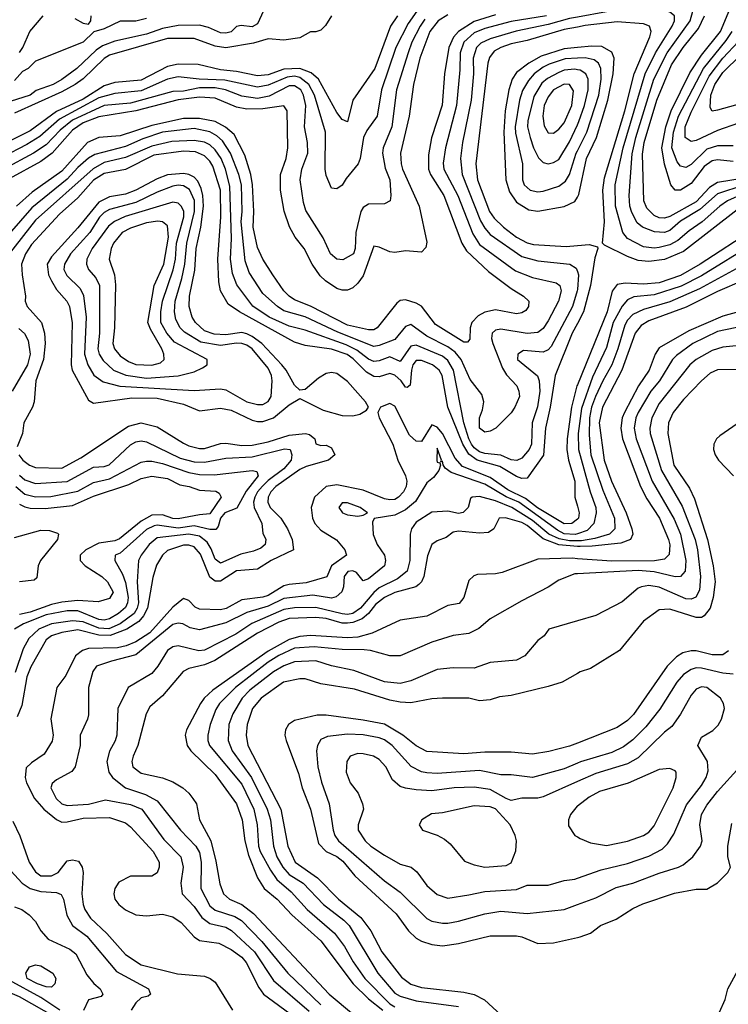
# Model space of a CAD drawing. Header units: inches. Extents: x 1793402 to 1900366, y 320852 to 470679.
# Tile 412 of 604: x 1837890 to 1840571, y 452152 to 455875. Entities that reach past the tile are written whole.
import ezdxf

# ---------------------------------------------------------------- set-up
doc = ezdxf.new("R2010")
doc.units = ezdxf.units.IN
doc.header["$MEASUREMENT"] = 0
doc.layers.add('B8435', color=7, linetype='Continuous')
doc.layers.add('B8445', color=7, linetype='Continuous')

msp = doc.modelspace()

# ---------------------------------------------------------------- linework, layer by layer
at = {"layer": 'B8435', "color": 4}
for points, elevation in [([(1839393.2, 455906.8), (1839359.5, 455860.5), (1839312.9, 455770), (1839258.7, 455610), (1839243, 455510), (1839203.9, 455456.1), (1839190.5, 455430), (1839178, 455350), (1839170.7, 455330), (1839125.5, 455274.5), (1839110, 455248.7), (1839090, 455235.3), (1839070, 455238), (1839050, 455286), (1839046, 455310), (1839047.6, 455450), (1839005.6, 455590), (1838984.2, 455630), (1838950, 455656.8), (1838930, 455661), (1838902, 455658), (1838830, 455626.8), (1838790, 455619.3), (1838666.3, 455646.3), (1838569.8, 455649.8), (1838490, 455658.5), (1838450, 455649.7), (1838350, 455605.3), (1838250, 455596.1), (1838190, 455579), (1838041, 455499), (1837966.9, 455433.1), (1837917.4, 455402.6), (1837824.8, 455355.2)], 348), ([(1838812.1, 455907.9), (1838790, 455859.3), (1838770, 455847.6), (1838727.5, 455852.5), (1838710.7, 455849.3), (1838690.4, 455829.6), (1838670, 455824.5), (1838650, 455825.6), (1838604.9, 455844.9), (1838570, 455853.6), (1838490, 455853.5), (1838430, 455841.4), (1838370, 455819.8), (1838250, 455794.2), (1838203.4, 455776.6), (1838179.8, 455760.2), (1838106.4, 455690), (1838050, 455648.4), (1838016.3, 455630), (1837952.7, 455607.3), (1837930, 455589.8), (1837854.1, 455565.9)], 332), ([(1839319.5, 455890), (1839293.1, 455850), (1839233.4, 455690), (1839150.6, 455570), (1839130, 455489), (1839110, 455497.2), (1839090, 455523.7), (1839020.5, 455650), (1838993.5, 455673.5), (1838950, 455689.8), (1838890, 455688.2), (1838830, 455666.6), (1838790, 455662), (1838710, 455678.7), (1838650, 455684.8), (1838565.2, 455705.2), (1838490, 455706.2), (1838450, 455698.3), (1838350, 455646.4), (1838250, 455637.6), (1838210, 455625), (1838130, 455574.8), (1838030, 455527.2), (1837930, 455454.5), (1837810, 455395.3)], 344), ([(1839423.5, 455876.5), (1839405.2, 455850), (1839374.3, 455790), (1839359.6, 455750), (1839316, 455610), (1839298.3, 455470), (1839264.9, 455390), (1839263.1, 455370), (1839273.4, 455313.4), (1839290.5, 455269.5), (1839294.8, 455210), (1839291.3, 455190), (1839270, 455179), (1839210, 455178), (1839190, 455165.2), (1839180.5, 455150), (1839161.7, 455070), (1839159.3, 455010), (1839153.4, 454990), (1839113.2, 454966.8), (1839090, 454969.3), (1839066.6, 454990), (1839038, 455050), (1838973.3, 455153.3), (1838963.3, 455183.3), (1838951.8, 455270), (1838957.6, 455310), (1838979.7, 455370), (1838978.7, 455410), (1838968, 455470), (1838973.1, 455550), (1838963.9, 455590), (1838953.3, 455610), (1838930, 455624.7), (1838910, 455624.2), (1838834, 455586), (1838790, 455577.2), (1838730, 455585.1), (1838669.3, 455610), (1838630, 455617.7), (1838570, 455616.8), (1838510, 455604.2), (1838470, 455603.1), (1838310, 455559.8), (1838210, 455550.8), (1838090, 455494.8), (1838042.8, 455457.2), (1837990, 455401.7), (1837942.4, 455370), (1837830.2, 455309.8)], 352), ([(1839510, 455893.8), (1839473.4, 455870), (1839442, 455830), (1839404.4, 455730), (1839380.3, 455630), (1839364.2, 455510), (1839330.3, 455370), (1839332.9, 455330), (1839339, 455310), (1839401.1, 455170), (1839430, 455034), (1839426.4, 455013.6), (1839410, 454995.3), (1839350, 455000.9), (1839310, 454995.1), (1839290, 454997), (1839250, 455015.1), (1839230, 455019), (1839190, 454906.6), (1839170, 454878.4), (1839150, 454860.9), (1839130, 454852), (1839110, 454852), (1839090, 454858.4), (1839047.2, 454887.2), (1839026.9, 454906.9), (1838996.2, 454950), (1838967, 455010), (1838932.7, 455052.7), (1838911.3, 455091.3), (1838891.3, 455151.3), (1838876.9, 455230), (1838876.9, 455290), (1838898.4, 455350), (1838904.5, 455390), (1838902.7, 455530), (1838889.3, 455549.3), (1838810, 455538.2), (1838750, 455536.4), (1838710, 455544.2), (1838630, 455578.2), (1838570, 455582.4), (1838490, 455572.1), (1838330, 455529.8), (1838190, 455507.1), (1838130, 455484.6), (1838090, 455457.4), (1838012.9, 455370), (1837970, 455339.2), (1837850, 455273.3)], 356), ([(1839882.8, 455890), (1839750, 455867.8), (1839650, 455842), (1839610, 455824.7), (1839570.3, 455790), (1839556.5, 455750), (1839554.9, 455685.1), (1839542.3, 455550), (1839501.1, 455390), (1839492.1, 455332.1), (1839495.3, 455310), (1839547.6, 455210), (1839604.6, 455064.6), (1839630, 455024.4), (1839765.9, 454925.9), (1839830, 454899.5), (1839919.9, 454879.9), (1839933.4, 454870), (1839939.3, 454850), (1839928.5, 454810), (1839890, 454736), (1839870, 454707), (1839850, 454691.8), (1839810, 454688.3), (1839710, 454705.1), (1839690, 454700.9), (1839677.3, 454690), (1839675.5, 454670), (1839680.4, 454650), (1839716.9, 454556.9), (1839731.6, 454531.6), (1839770.7, 454490), (1839778.8, 454470), (1839780.7, 454450), (1839764, 454410), (1839750, 454389), (1839691.3, 454330), (1839670, 454319), (1839650, 454315.3), (1839629.6, 454330), (1839629.6, 454370), (1839640.7, 454399.3), (1839645.6, 454430), (1839638, 454458), (1839594.6, 454514.6), (1839559.8, 454590), (1839537.6, 454617.6), (1839510, 454638), (1839430, 454677.7), (1839370, 454722), (1839350, 454714.5), (1839310, 454665.1), (1839250, 454642.6), (1839230, 454639.7), (1839093.5, 454693.5), (1838970, 454750.9), (1838890, 454774), (1838865.1, 454790), (1838810, 454839.5), (1838758.8, 454918.8), (1838743.1, 454963.1), (1838727.8, 455110), (1838732, 455150), (1838729.8, 455250), (1838719.8, 455290), (1838687.3, 455370), (1838656.9, 455416.9), (1838636, 455436), (1838610, 455450.9), (1838550, 455463.1), (1838431, 455449), (1838356.2, 455423.8), (1838290, 455395.3), (1838174.3, 455365.7), (1838150, 455351.3), (1838110, 455316.4), (1838070, 455272.1), (1837936.7, 455163.3), (1837850, 455065.1)], 368), ([(1839070, 455889), (1839047.3, 455852.7), (1839030, 455835.3), (1839010, 455828.7), (1838990, 455828.7), (1838950, 455806), (1838890, 455796.9), (1838830, 455802.4), (1838774.3, 455785.7), (1838670, 455768.9), (1838630, 455775.3), (1838550, 455803.5), (1838450, 455804.2), (1838230, 455741.1), (1838210, 455728.2), (1838130, 455651), (1838100.3, 455630), (1838050, 455602.2), (1837870, 455521)], 336), ([(1838370, 455879.3), (1838329.5, 455869.5), (1838270, 455869.2), (1838210, 455840.9), (1838170.5, 455829.5), (1838130, 455789.6), (1837950, 455718), (1837922, 455690), (1837900.5, 455679.5), (1837870, 455645.2)], 328), ([(1839690, 455893.8), (1839610, 455867.7), (1839550.1, 455829.9), (1839531, 455809), (1839513.8, 455770), (1839497.4, 455670), (1839488.9, 455551.1), (1839448.6, 455428.6), (1839436.7, 455363.3), (1839436.5, 455310), (1839444, 455290), (1839494.3, 455210), (1839563.1, 455030), (1839580.4, 455000.4), (1839663.4, 454923.4), (1839750, 454858), (1839796, 454830), (1839816, 454810), (1839814.8, 454790), (1839804.5, 454775.5), (1839790, 454766.6), (1839770, 454762.9), (1839690, 454778.4), (1839650, 454769.6), (1839624.6, 454755.4), (1839600.5, 454730), (1839594.4, 454710), (1839592.7, 454667.3), (1839584.7, 454655.3), (1839570, 454656), (1839462.9, 454722.9), (1839410, 454791.6), (1839390, 454803.6), (1839350, 454816), (1839330, 454813.2), (1839317.5, 454802.5), (1839242, 454710), (1839230, 454702.4), (1839210, 454702), (1839130, 454719.8), (1838990, 454791.1), (1838930, 454815.8), (1838909.8, 454829.8), (1838889.6, 454850), (1838847.3, 454910), (1838809.7, 454969.7), (1838790, 455014), (1838773.7, 455090), (1838776.4, 455150), (1838770.8, 455250), (1838764.2, 455290), (1838742.4, 455362.4), (1838701.4, 455441.4), (1838669, 455469), (1838630, 455489.7), (1838570, 455501.8), (1838510, 455501.2), (1838390, 455475.3), (1838270, 455435.6), (1838190, 455429.7), (1838146.7, 455410), (1838050, 455302.7), (1837937.5, 455222.5), (1837878.4, 455170)], 364), ([(1837889.1, 455750.9), (1837902, 455770), (1837928, 455830), (1837979, 455890)], 328), ([(1838099, 455879), (1838130, 455862), (1838150, 455858), (1838159, 455870), (1838160.9, 455890)], 328), ([(1840000, 455885), (1839970, 455879.8), (1839890, 455856.2), (1839768.5, 455831.5), (1839670, 455802.7), (1839634.2, 455785.8), (1839618.7, 455770), (1839606, 455730), (1839607.6, 455670), (1839597.7, 455570), (1839565.7, 455410), (1839558, 455350), (1839564.6, 455290), (1839633.9, 455113.9), (1839650, 455086), (1839670, 455063.1), (1839790, 454978.9), (1839850, 454963.7), (1839971.3, 454950), (1839996, 454936), (1840000, 454922.4)], 372), ([(1840000, 455847), (1839950, 455837.4), (1839810, 455796.4), (1839750, 455783.9), (1839710.6, 455770), (1839684.7, 455755.3), (1839667.9, 455732.1), (1839661.7, 455710), (1839616.5, 455330), (1839622.7, 455270), (1839667.7, 455150), (1839685, 455125), (1839720.4, 455090), (1839770, 455053.1), (1839810, 455031.7), (1839834.5, 455025.5), (1839957.3, 455017.3), (1840000, 455020.8)], 376), ([(1840000, 455769.6), (1839950, 455765), (1839863.6, 455736.4), (1839815.8, 455710), (1839770, 455675.1), (1839753.1, 455650), (1839740.8, 455610), (1839726.7, 455530), (1839722.4, 455450), (1839728.9, 455270), (1839743.7, 455223.7), (1839770, 455184.4), (1839815.8, 455155.8), (1839850, 455150.4), (1839950, 455168.4), (1839990, 455188), (1840000, 455204.2)], 384), ([(1840000, 455729.1), (1839953.7, 455726.3), (1839893.7, 455706.3), (1839870, 455695.1), (1839837, 455670), (1839814.6, 455645.4), (1839792.3, 455607.7), (1839781.5, 455570), (1839764.9, 455470), (1839766.4, 455446.4), (1839792, 455330), (1839793, 455270), (1839799.1, 455250), (1839821, 455230), (1839850, 455223.8), (1839870, 455226.4), (1839930, 455245.5), (1839955.1, 455264.9), (1839970.8, 455289.2), (1839995.3, 455370), (1840000, 455379.3)], 388), ([(1840000, 455685.9), (1839990, 455688.3), (1839950, 455683.9), (1839930, 455675.6), (1839887.1, 455652.9), (1839865.6, 455634.4), (1839835.6, 455584.4), (1839812, 455492), (1839811.7, 455470), (1839820.9, 455430), (1839833.7, 455390), (1839852.9, 455352.9), (1839870, 455335.5), (1839890, 455330.4), (1839910, 455334.4), (1839930, 455346), (1839970, 455413), (1840000, 455477.2)], 392), ([(1840000, 454855.2), (1839999.6, 454850), (1839981.7, 454790), (1839900.5, 454639.5), (1839890, 454627), (1839870, 454618.4), (1839795.9, 454624.1), (1839774.8, 454610), (1839774, 454590), (1839848.7, 454528.7), (1839855.3, 454510), (1839858.3, 454470), (1839849, 454411), (1839828.7, 454350), (1839826.4, 454270), (1839817.1, 454250), (1839790, 454217), (1839771.6, 454208.4), (1839750, 454211.3), (1839710, 454228.5), (1839650, 454234.5), (1839630, 454240.9), (1839610, 454255.8), (1839599.8, 454270), (1839589, 454290), (1839570.8, 454350), (1839530.9, 454550), (1839510, 454586), (1839490, 454603.1), (1839390, 454644), (1839370, 454640.5), (1839330, 454582), (1839290, 454600.5), (1839250, 454585.1), (1839230, 454582.6), (1839210, 454591.1), (1839165.2, 454625.2), (1839125.6, 454645.6), (1838970, 454700.4), (1838910, 454716), (1838834.5, 454750), (1838771.8, 454791.8), (1838712.2, 454872.2), (1838695.8, 454915.8), (1838687.3, 454970), (1838691.9, 455048.1), (1838685.3, 455245.3), (1838668.6, 455310), (1838651.9, 455350), (1838630, 455383), (1838610, 455401.7), (1838590, 455412), (1838550, 455418.7), (1838465.7, 455414.3), (1838390, 455396.5), (1838290, 455353.8), (1838210, 455334.6), (1838168.8, 455311.2), (1837950, 455116.3), (1837850.4, 454990)], 372), ([(1840000, 454725.8), (1839980.9, 454690), (1839916.1, 454530), (1839897.6, 454410), (1839879.6, 454330), (1839872.2, 454227.8), (1839810, 454142), (1839790, 454140.5), (1839770, 454147.2), (1839706.1, 454186.1), (1839620.5, 454210), (1839590, 454231.9), (1839566.5, 454270), (1839509.8, 454410), (1839488.2, 454530), (1839476.9, 454550), (1839452, 454570), (1839410, 454585.7), (1839390, 454586.3), (1839377.7, 454570), (1839372.3, 454550), (1839367.5, 454492.5), (1839355.9, 454484.1), (1839350, 454485.1), (1839333.3, 454510), (1839310, 454531.1), (1839290, 454536.9), (1839250, 454524.7), (1839230, 454526), (1839202.3, 454542.3), (1839152.2, 454592.2), (1839128.6, 454608.6), (1839070, 454628.7), (1838970, 454643.1), (1838930, 454655.4), (1838722, 454770), (1838679.1, 454799.1), (1838650, 454849.2), (1838643.9, 454883.9), (1838639.8, 454970), (1838650.7, 455130), (1838649.8, 455230), (1838621, 455321), (1838610, 455339.7), (1838590, 455359.7), (1838555, 455375), (1838510, 455377.8), (1838397.1, 455362.9), (1838290, 455308.4), (1838210, 455293.3), (1838170, 455268.7), (1838110, 455201.7), (1838040.3, 455139.7), (1837935.4, 455024.6), (1837912.4, 454990), (1837897.6, 454950), (1837899.1, 454910), (1837912.4, 454830), (1837910.5, 454810), (1837918, 454790), (1837972.2, 454730), (1837984.2, 454690), (1837986.3, 454650), (1837980.2, 454590), (1837951.8, 454510), (1837945.5, 454430), (1837939.3, 454410), (1837906, 454350), (1837900.5, 454310), (1837880.5, 454259.5)], 376), ([(1837887.3, 454707.3), (1837908.8, 454688.8), (1837922, 454662), (1837930.3, 454610), (1837920.3, 454570), (1837861.6, 454470)], 372), ([(1840000, 454493.7), (1839998.5, 454490), (1839977.2, 454410), (1839961.8, 454290), (1839960.7, 454250), (1839966.7, 454210), (1839990.3, 454130), (1839990.4, 454070), (1840000, 454036.1)], 384), ([(1840000, 453986.8), (1839978.8, 453970), (1839950, 453968.6), (1839848.6, 454028.6), (1839804.2, 454064.2), (1839737.1, 454097.1), (1839670, 454144.2), (1839565, 454185), (1839537.5, 454217.5), (1839490, 454309.7), (1839470, 454334), (1839450, 454342.9), (1839410, 454280.5), (1839390, 454281.1), (1839364.5, 454304.5), (1839310, 454413.3), (1839290, 454423.6), (1839254.8, 454410), (1839244.7, 454390), (1839250.6, 454370), (1839302.4, 454270), (1839320.7, 454210), (1839350.4, 454150.4), (1839354.9, 454130), (1839352.4, 454110), (1839342.4, 454090), (1839323, 454070), (1839310, 454061.3), (1839290, 454058.9), (1839270, 454063.1), (1839190, 454096.4), (1839090, 454116.4), (1839050, 454109.6), (1839005.5, 454070), (1838992.4, 454030), (1838997.6, 453990), (1839006.4, 453970), (1839030, 453944.9), (1839088.8, 453908.8), (1839120.7, 453870), (1839126.8, 453850), (1839070.4, 453810), (1839052.3, 453767.7), (1838974.4, 453745.6), (1838910, 453739.7), (1838890, 453733.7), (1838830, 453698.2), (1838810, 453690.8), (1838730, 453681.7), (1838671.8, 453648.2), (1838650, 453643.5), (1838570, 453646), (1838554.2, 453654.1), (1838530, 453679.3), (1838510, 453686), (1838470, 453654), (1838382.8, 453557.2), (1838330, 453523.1), (1838293, 453507), (1838260.3, 453499.7), (1838150, 453497.2), (1838127.7, 453490), (1838101.3, 453470), (1838064.4, 453395.6), (1838030.4, 453349.6), (1838008.6, 453231.4), (1838017, 453170), (1838013.1, 453146.9), (1837982.5, 453097.5), (1837934.4, 453065.6), (1837914.2, 453045.8), (1837910.4, 453010), (1837915.8, 452990), (1837946.4, 452930), (1837981.6, 452890), (1838030, 452850.4), (1838050, 452841.3), (1838070, 452841.7), (1838130, 452856.1), (1838230, 452858.4), (1838290, 452838), (1838310, 452823), (1838395.5, 452730), (1838417.3, 452690), (1838417.3, 452670), (1838410.4, 452649.6), (1838390, 452636), (1838310, 452636.3), (1838265.9, 452614.1), (1838250.4, 452590), (1838247, 452570), (1838250.4, 452550), (1838265.5, 452530), (1838290, 452508.7), (1838330, 452490.4), (1838370, 452486.7), (1838430, 452493), (1838470, 452483), (1838501.4, 452461.4), (1838550, 452407.3), (1838570, 452393), (1838643.4, 452383.4), (1838690, 452358.7), (1838730.2, 452330.2), (1838746.7, 452310), (1838795.2, 452215.3), (1838813, 452190), (1839030.5, 452030)], 384), ([(1837887, 454230), (1837901.6, 454210), (1837927.3, 454190), (1837950, 454182), (1838050, 454179.5), (1838121.3, 454218.7), (1838302.4, 454337.6), (1838350, 454350.3), (1838410, 454335.8), (1838510, 454273.4), (1838530, 454263.7), (1838570, 454254), (1838590, 454253.7), (1838650, 454272), (1838670, 454273.7), (1838730, 454265.3), (1838770, 454266), (1838830, 454278.8), (1838910, 454303.6), (1838972, 454310), (1838986.2, 454306.2), (1839006.8, 454290), (1839011.1, 454271.1), (1839030, 454264.7), (1839050, 454266), (1839070, 454256), (1839082.8, 454230), (1839058.8, 454210), (1838974, 454186), (1838950, 454174.3), (1838859.5, 454110), (1838840.3, 454090), (1838830.3, 454070), (1838828.9, 454050), (1838837.6, 454030), (1838877.6, 453990), (1838903.1, 453950), (1838921.1, 453910), (1838926, 453870), (1838842, 453830), (1838790, 453797), (1838710, 453791.1), (1838650, 453751.5), (1838630, 453751.6), (1838610, 453767), (1838574.6, 453854.6), (1838550, 453881.3), (1838530, 453888), (1838510, 453888.2), (1838450, 453867.6), (1838430.2, 453849.8), (1838408, 453812), (1838393.7, 453766.3), (1838373.2, 453650), (1838358.7, 453621.3), (1838340.6, 453599.4), (1838295.3, 453570), (1838233, 453547), (1838190, 453547.7), (1838110, 453568.1), (1838050, 453557.8), (1838010, 453545.1), (1837990.2, 453529.8), (1837932.1, 453427.9), (1837917.7, 453390), (1837898.8, 453281.2), (1837880.5, 453239.5)], 376), ([(1837890, 454153.1), (1837910, 454135.6), (1837950, 454121.7), (1838070, 454129.2), (1838170, 454182.6), (1838210, 454185.7), (1838228.5, 454191.5), (1838310, 454268), (1838330, 454278.4), (1838350, 454282.4), (1838370, 454279.3), (1838497.6, 454217.6), (1838550, 454203.2), (1838590, 454202), (1838670, 454216.9), (1838770, 454222.4), (1838891.8, 454251.8), (1838913, 454250), (1838920.3, 454230), (1838917.4, 454210), (1838890, 454176.9), (1838830, 454132), (1838809, 454111), (1838790.2, 454090), (1838779.6, 454070), (1838775.2, 454050), (1838776.9, 454030), (1838806, 453970), (1838810, 453934), (1838821, 453910), (1838818.8, 453890), (1838802.8, 453877.2), (1838775.1, 453864.9), (1838726.5, 453853.5), (1838650, 453820.5), (1838630, 453835.1), (1838614.5, 453874.5), (1838599.1, 453899.1), (1838570, 453922.4), (1838530, 453929.8), (1838410, 453915.8), (1838380.4, 453890), (1838349.2, 453850.8), (1838340.3, 453830), (1838334.6, 453750), (1838339.2, 453670), (1838335, 453650), (1838323.6, 453630), (1838270, 453590.8), (1838228, 453572), (1838190, 453573.6), (1838130, 453598.2), (1838090, 453602.5), (1838010, 453590.8), (1837962.4, 453570), (1837924.5, 453535.5), (1837903.4, 453496.6), (1837873.1, 453406.9)], 372), ([(1840000, 453931.5), (1839991.3, 453928.7), (1839950, 453931.4), (1839924.8, 453944.8), (1839778.3, 454050), (1839730.9, 454070.9), (1839650, 454118.7), (1839522.5, 454162.5), (1839499.3, 454179.3), (1839491.7, 454191.7), (1839490, 454206), (1839482, 454202), (1839486, 454210), (1839470, 454255.3), (1839468.4, 454208.4), (1839470, 454202), (1839479.6, 454199.6), (1839482, 454190), (1839476, 454170), (1839455.8, 454144.2), (1839430, 454123.7), (1839387.1, 454052.9), (1839350, 454021.3), (1839310, 454001.3), (1839231.1, 453988.9), (1839224.7, 453975.3), (1839227.9, 453927.9), (1839242.8, 453890), (1839270.5, 453850.5), (1839274, 453830), (1839270.3, 453809.7), (1839210, 453760.7), (1839190, 453753.2), (1839164.2, 453784.2), (1839150, 453790.9), (1839131.9, 453788.1), (1839118.3, 453770), (1839115.8, 453730), (1839108.9, 453711.1), (1839087.4, 453692.6), (1839070, 453688.2), (1838998.8, 453698.8), (1838890, 453686.6), (1838830, 453657.8), (1838750, 453634), (1838670, 453594.3), (1838570, 453567.3), (1838534.9, 453574.9), (1838508, 453590), (1838490, 453593.3), (1838470, 453588), (1838330, 453473.3), (1838238, 453450), (1838181, 453430), (1838167.3, 453410), (1838150.6, 453350), (1838150, 453246), (1838146.8, 453230), (1838118.8, 453170), (1838119.1, 453130), (1838100.7, 453050), (1838087.9, 453032.1), (1838030, 453001.2), (1838013.7, 452986.3), (1838008.2, 452970), (1838028, 452930), (1838050, 452910.5), (1838070, 452903.7), (1838150, 452908.9), (1838215.3, 452924.7), (1838310, 452907.4), (1838352.7, 452890), (1838435.6, 452775.6), (1838500.4, 452710), (1838508.5, 452670), (1838499.5, 452610), (1838504.9, 452570), (1838550, 452521.6), (1838579.9, 452479.9), (1838610, 452458), (1838670, 452444.2), (1838691, 452431), (1838778, 452350), (1838850, 452242.4), (1838985.7, 452125.7)], 388), ([(1837876, 454110), (1837910, 454080.3), (1837950, 454070.2), (1838007.6, 454072.4), (1838110, 454092.8), (1838170, 454124.9), (1838230, 454138.5), (1838350, 454202), (1838370, 454205.7), (1838390, 454205.7), (1838430, 454196.5), (1838530, 454162.4), (1838570, 454154.7), (1838626.1, 454153.9), (1838770.3, 454170.3), (1838787.1, 454167.1), (1838792.4, 454150), (1838747.5, 454092.5), (1838711.8, 454028.2), (1838666, 454010), (1838650.3, 453990), (1838641.1, 453958.9), (1838632.3, 453947.7), (1838610, 453946.9), (1838550, 453961), (1838490, 453952.8), (1838410, 453963.8), (1838398.9, 453961.1), (1838370, 453947.2), (1838270, 453858), (1838251.3, 453850), (1838250.7, 453830), (1838278.6, 453778.6), (1838290, 453747.3), (1838300.2, 453690), (1838298.5, 453670), (1838290, 453652), (1838263.8, 453630), (1838230, 453609.8), (1838210, 453604.5), (1838190, 453607), (1838110, 453639.8), (1838070, 453639.8), (1837990, 453624.4), (1837904, 453590), (1837870.4, 453570)], 368), ([(1837890, 454043.6), (1837910, 454032.4), (1837930, 454027.9), (1837986.1, 454026.1), (1838090, 454038), (1838170, 454072.8), (1838302.7, 454117.3), (1838350, 454140.3), (1838390, 454148.9), (1838450, 454140.3), (1838495.8, 454115.8), (1838532, 454110), (1838570, 454096.3), (1838632.1, 454092.1), (1838644.9, 454084.9), (1838653, 454070), (1838610, 454006), (1838570, 454003), (1838490, 453987.7), (1838470, 453988.7), (1838430, 454002.6), (1838390, 454000.9), (1838350, 453979.2), (1838267.4, 453912.6), (1838250, 453905), (1838190, 453896.2), (1838140.3, 453870), (1838118.7, 453850), (1838118.4, 453830), (1838138.4, 453810), (1838200.7, 453770), (1838222, 453750), (1838244, 453710), (1838230, 453686.6), (1838186.8, 453673.2), (1838110, 453678.8), (1838050, 453672.5), (1838010, 453664.2), (1837930, 453634.6), (1837890, 453625.5)], 364), ([(1840000, 453904.8), (1839970, 453904.9), (1839931.4, 453911.4), (1839892.6, 453930), (1839830, 453981.8), (1839751.5, 454030), (1839690, 454055.8), (1839630, 454071.5), (1839602, 454070), (1839595.3, 454064.7), (1839586.8, 454030), (1839567.9, 454012.1), (1839550, 454007.6), (1839510, 454017), (1839450, 454012.3), (1839390, 453974.5), (1839373, 453950), (1839367.7, 453930), (1839365.7, 453830), (1839356.4, 453790), (1839318.9, 453761.1), (1839250, 453727.1), (1839230, 453709.7), (1839179.5, 453650), (1839150.4, 453630), (1839130, 453625.8), (1839110, 453627.8), (1839010, 453652.9), (1838930, 453650.8), (1838890, 453644.8), (1838768.6, 453591.4), (1838708.2, 453551.8), (1838590, 453491.3), (1838568.3, 453488.3), (1838490, 453507), (1838470, 453503.7), (1838450, 453489.2), (1838413.4, 453430), (1838390, 453402.7), (1838301, 453350), (1838262, 453270), (1838258, 453170), (1838251.9, 453148.1), (1838230.5, 453109.5), (1838220.5, 453070), (1838227.3, 453030), (1838240.7, 453010), (1838290.8, 452970), (1838365.7, 452945.7), (1838410, 452921.6), (1838498, 452810), (1838556.4, 452750), (1838570, 452726), (1838576.9, 452690), (1838575.8, 452590), (1838610, 452524.4), (1838630, 452507.4), (1838703.9, 452483.9), (1838729.2, 452469.2), (1838805.7, 452390), (1838904.4, 452270), (1839030, 452150.3)], 392), ([(1840000, 453883.5), (1839930, 453888.8), (1839870, 453911.4), (1839810, 453962.2), (1839790, 453973.5), (1839728.5, 453991.5), (1839704.7, 453990), (1839684, 453950), (1839663.8, 453936.2), (1839630, 453933.3), (1839550, 453941.3), (1839530, 453936.9), (1839503.4, 453916.6), (1839470, 453904.5), (1839448.9, 453891.1), (1839432.7, 453847.3), (1839418.9, 453770), (1839410.3, 453750), (1839400.2, 453739.8), (1839389.1, 453730.9), (1839310, 453708.6), (1839270, 453689.8), (1839236.6, 453663.4), (1839210.1, 453629.9), (1839185.7, 453610), (1839150, 453595.8), (1839130, 453592.7), (1839110, 453593.6), (1839049.2, 453610.8), (1839010, 453615), (1838910, 453610.8), (1838870, 453596.8), (1838790, 453554.7), (1838628.3, 453451.7), (1838590, 453436), (1838530, 453421.3), (1838509, 453411), (1838430, 453318), (1838382.9, 453277.1), (1838368.2, 453250), (1838337.1, 453130), (1838319.3, 453090), (1838314.9, 453070), (1838318, 453050), (1838350, 453026.4), (1838430, 453008.4), (1838470, 452992.7), (1838507.3, 452970), (1838530, 452950.6), (1838544.9, 452930), (1838559.1, 452910), (1838570.5, 452850), (1838613.7, 452770), (1838632.8, 452692.8), (1838647.3, 452607.3), (1838661.6, 452570), (1838684, 452550), (1838730, 452528.9), (1838775.1, 452495.1), (1839061.3, 452190), (1839153.3, 452113.3)], 396), ([(1837870, 453917), (1837970, 453944.9), (1838002.9, 453942.9), (1838033.7, 453933.7), (1838037.3, 453930), (1838032.7, 453910), (1837968.5, 453830), (1837960.4, 453810), (1837955.2, 453764.8), (1837944.9, 453755.1), (1837890, 453749.3)], 356), ([(1840000, 453836.9), (1839981.7, 453838.3), (1839850, 453835.6), (1839715.2, 453784.8), (1839690, 453779.5), (1839622.5, 453777.5), (1839608.1, 453771.9), (1839590, 453754), (1839570.3, 453689.7), (1839552.2, 453667.8), (1839510, 453659.3), (1839430, 453619.5), (1839330, 453604.5), (1839224.3, 453555.7), (1839170, 453539.8), (1839130, 453537.8), (1838990, 453546.6), (1838950, 453542.8), (1838910, 453531.8), (1838830, 453487.8), (1838620.6, 453339.4), (1838588.4, 453310), (1838574, 453290), (1838521.6, 453190), (1838516.4, 453170), (1838523.8, 453130), (1838538, 453110), (1838630, 453020.4), (1838710, 452910.6), (1838731.7, 452850), (1838742, 452770), (1838755.9, 452715.9), (1838790.4, 452630), (1838814.9, 452590), (1838864.4, 452550), (1838920.4, 452490), (1839030, 452392.4), (1839151.8, 452230), (1839210, 452172.9), (1839264.6, 452130)], 404), ([(1840000, 453779.9), (1839990, 453779.3), (1839930, 453756), (1839890, 453729.2), (1839790, 453677.2), (1839670.7, 453609.3), (1839627.1, 453572.9), (1839590, 453554), (1839530, 453546), (1839450, 453520.9), (1839330, 453469.2), (1839290, 453469.4), (1839218, 453490), (1839192.8, 453492.8), (1839110, 453493.7), (1839004.1, 453504.1), (1838930, 453498.2), (1838870, 453470.8), (1838830, 453445.1), (1838707, 453350), (1838646.7, 453290), (1838632.7, 453267.3), (1838610.4, 453210), (1838602.4, 453170), (1838602.4, 453150), (1838608.5, 453130), (1838730, 452984.9), (1838776.1, 452890), (1838789, 452830), (1838793.1, 452750), (1838800.3, 452730), (1838839, 452659), (1838863.6, 452623.6), (1838917.8, 452577.8), (1838978.4, 452510), (1839081, 452421), (1839119.5, 452370), (1839152.4, 452312.4), (1839196.5, 452250), (1839290, 452154), (1839310, 452142.6)], 408), ([(1840000, 453601.6), (1839892, 453570), (1839874.4, 453545.6), (1839850, 453528), (1839801, 453470), (1839770, 453453.2), (1839670, 453444), (1839610, 453422.7), (1839530, 453423.7), (1839470, 453418), (1839370, 453374.5), (1839330, 453365.6), (1839270, 453371.6), (1839154.5, 453414.5), (1839070, 453431.8), (1839010, 453451.2), (1838930, 453446.6), (1838890, 453432.4), (1838850, 453409.7), (1838760.7, 453339.3), (1838731.8, 453310), (1838696.4, 453250), (1838681.3, 453210), (1838678.4, 453150), (1838694.4, 453110), (1838766.7, 453010), (1838826.3, 452890), (1838839.6, 452850), (1838850.3, 452750), (1838863.6, 452710), (1838885.7, 452670), (1838910, 452643.1), (1838963.1, 452610), (1839039.3, 452530), (1839117.1, 452470), (1839136.4, 452450), (1839245.3, 452270), (1839310, 452194), (1839330, 452182.3), (1839390, 452165.2), (1839550, 452143.1)], 412), ([(1840000, 453403.3), (1839942, 453370), (1839890, 453353.2), (1839750, 453319.3), (1839705.8, 453314.2), (1839670, 453302.7), (1839630, 453299.3), (1839590, 453309.4), (1839489.3, 453309.3), (1839450, 453307), (1839370, 453291.6), (1839330, 453294.7), (1839290, 453302.6), (1839156.4, 453343.6), (1839030, 453364.2), (1838970, 453382.4), (1838950, 453382.4), (1838887.7, 453370), (1838803.8, 453310), (1838770.4, 453270), (1838750.3, 453210), (1838747, 453170), (1838753.7, 453130), (1838878.5, 452890), (1838904.6, 452750), (1838932.2, 452690), (1839017.1, 452630), (1839096.4, 452550), (1839180.2, 452480.2), (1839218.7, 452430), (1839260.4, 452350), (1839334.1, 452254.1), (1839370, 452228.5), (1839410, 452215.8), (1839570, 452198), (1839610, 452188.7), (1839649.1, 452169.1), (1839711.4, 452111.4)], 416), ([(1840000, 453139.4), (1839970, 453127.6), (1839892.1, 453107.9), (1839830, 453098), (1839750, 453105.1), (1839650, 453105.1), (1839570, 453098.7), (1839430, 453107.6), (1839390, 453129.6), (1839339.5, 453170), (1839270, 453211.1), (1839190, 453226.9), (1839050, 453244.7), (1839015.3, 453244.7), (1838930, 453224.5), (1838907.3, 453210), (1838895.5, 453190), (1838893, 453170), (1838898, 453150), (1838944.4, 453024.4), (1838958.7, 452970), (1838990.3, 452890), (1839020.2, 452760.2), (1839050, 452730.4), (1839090, 452710.3), (1839112.7, 452692.7), (1839158, 452638), (1839314.7, 452494.7), (1839361.6, 452430), (1839390, 452401.6), (1839410.3, 452390.3), (1839450, 452378.4), (1839490, 452373), (1839550, 452381.6), (1839670.5, 452410.5), (1839770, 452410.6), (1839790, 452407.3), (1839850, 452382), (1839910, 452384), (1840000, 452404.5)], 424), ([(1840000, 453063.4), (1839950, 453042.4), (1839830, 453009.6), (1839750, 453019.6), (1839710, 453019.6), (1839630, 453035.8), (1839470, 453024.7), (1839430, 453027.8), (1839410, 453031.6), (1839371.1, 453051.1), (1839299.5, 453130), (1839270, 453151.5), (1839250, 453159.7), (1839190, 453171.1), (1839130, 453172.8), (1839055.2, 453164.8), (1839030, 453153.2), (1839017.3, 453130), (1839013.4, 453110), (1839018.4, 453050), (1839032.3, 452992.3), (1839061.6, 452910), (1839076.4, 452810), (1839082.4, 452790), (1839096.4, 452770), (1839270, 452619.3), (1839330, 452575.5), (1839430, 452476.3), (1839450, 452466), (1839490, 452459.3), (1839510, 452458.4), (1839550, 452466.4), (1839650, 452494.4), (1839710, 452503.8), (1839810, 452495.5), (1839950, 452510.6), (1840000, 452529)], 428), ([(1840000, 452994.2), (1839870, 452937), (1839850, 452932), (1839790, 452931.6), (1839750, 452922.9), (1839730, 452929.6), (1839670, 452964), (1839610, 452973), (1839534, 452970), (1839450, 452959.7), (1839390, 452962.4), (1839349.6, 452969.6), (1839330, 452976), (1839301, 453001), (1839275.1, 453050), (1839250, 453078), (1839228.7, 453090), (1839190, 453099.5), (1839170, 453100.9), (1839141, 453090), (1839127.3, 453070), (1839124.9, 453030), (1839140.7, 452990), (1839170.4, 452950.4), (1839187.3, 452910), (1839190.8, 452890), (1839170.8, 452830), (1839170.8, 452810), (1839197.3, 452770), (1839218.8, 452750), (1839270, 452715.5), (1839330, 452682), (1839371.3, 452670), (1839392.8, 452652.8), (1839430, 452601), (1839470, 452566.8), (1839510, 452553.4), (1839590, 452565.5), (1839650, 452578.4), (1839770, 452586), (1839810, 452602), (1839890, 452603), (1839950, 452620.5), (1839990, 452625.5), (1840000, 452629)], 432), ([(1840000, 452901.7), (1839999, 452901), (1839973.4, 452870), (1839966.8, 452850), (1839966.8, 452826.8), (1839990.6, 452790.6), (1840000, 452784.9)], 436), ([(1837864.1, 452844.1), (1837890.6, 452789.4), (1837926.4, 452690), (1837950, 452653.4), (1837970, 452638.4), (1838010, 452637.6), (1838036, 452650), (1838070, 452694), (1838090, 452698.8), (1838112.8, 452692.8), (1838126.8, 452670), (1838130.5, 452650.5), (1838124.9, 452570), (1838130.3, 452530), (1838137, 452510), (1838158, 452478), (1838219.4, 452419.4), (1838290, 452340.4), (1838350, 452301.6), (1838487.4, 452267.4), (1838590, 452258), (1838611.3, 452250), (1838630, 452236), (1838694.9, 452130)], 376), ([(1837856.7, 452656.7), (1837899.1, 452610), (1837930.2, 452590.2), (1837970, 452578.9), (1838030, 452575.3), (1838046.9, 452566.9), (1838056.4, 452550), (1838068.8, 452488.8), (1838090.4, 452450.4), (1838144.4, 452410), (1838256.5, 452276.5), (1838378, 452210), (1838384.7, 452190), (1838376.8, 452183.2), (1838350, 452176), (1838330, 452157), (1838311.8, 452130)], 372), ([(1837870, 452520.7), (1837898, 452510), (1837926, 452490), (1837950, 452464.7), (1837970.8, 452430), (1837998.4, 452398.4), (1838080.4, 452360.4), (1838102.4, 452342.4), (1838143.8, 452263.8), (1838170.4, 452230.4), (1838194.8, 452210), (1838204.7, 452190), (1838198, 452182), (1838150.5, 452169.5), (1838131.8, 452128.2)], 368), ([(1838042.4, 452130), (1837970, 452178.2), (1837850, 452242.8), (1837825.4, 452245.4), (1837730, 452239.3), (1837706, 452230), (1837690.2, 452209.8), (1837670, 452114)], 368), ([(1838030, 452101.4), (1837890, 452180.8), (1837830, 452206), (1837770, 452201), (1837747.4, 452192.6), (1837730, 452174.5), (1837706, 452090)], 372)]:
    msp.add_lwpolyline(points, dxfattribs=dict(at, elevation=elevation))
for points, elevation in [([(1839950, 455631.1), (1839910, 455609.6), (1839890, 455583.7), (1839874.9, 455550), (1839868.9, 455510), (1839874, 455474), (1839890, 455447.7), (1839910, 455445.5), (1839930, 455460.5), (1839950, 455485.5), (1839979.1, 455550), (1839985.8, 455605.8), (1839970, 455629.4)], 396), ([(1838510, 455293.3), (1838450, 455288.6), (1838410, 455273.7), (1838330, 455229.8), (1838290, 455215.8), (1838230, 455204.5), (1838190, 455184.7), (1838110, 455087.8), (1838010, 454978), (1837994.3, 454950), (1837998.9, 454910), (1838010, 454887.7), (1838030, 454854.9), (1838068.4, 454810), (1838078.7, 454790), (1838089, 454729), (1838085.3, 454570), (1838088.4, 454550), (1838150, 454436), (1838170, 454424.9), (1838314.3, 454445.7), (1838410, 454443.6), (1838510, 454421.1), (1838570, 454395.8), (1838650, 454405.7), (1838690, 454398.9), (1838770, 454360.3), (1838790, 454355.6), (1838810, 454355.6), (1838850, 454369), (1838910, 454418.4), (1838950, 454442.8), (1839038.6, 454398.6), (1839110, 454377.8), (1839150, 454376.5), (1839176.6, 454383.4), (1839202, 454398), (1839209.2, 454410), (1839198, 454430), (1839130, 454506.3), (1839090, 454536.9), (1839070, 454540.5), (1839050, 454537.4), (1839020.7, 454519.3), (1838970, 454477.2), (1838950, 454474), (1838930, 454493.2), (1838898.7, 454550), (1838882, 454570), (1838805.7, 454650), (1838770, 454676.8), (1838750, 454687.7), (1838730, 454691.7), (1838670, 454683.8), (1838625.5, 454685.5), (1838590, 454698.9), (1838555.1, 454730), (1838542.4, 454750), (1838531.3, 454790), (1838532.6, 454830), (1838552.7, 454927.3), (1838558.4, 455010), (1838575.9, 455090), (1838585.8, 455170), (1838583.4, 455210), (1838576.8, 455236.8), (1838564, 455264), (1838550, 455278.9), (1838530, 455289.7)], 384), ([(1838490, 455249.7), (1838470, 455245.4), (1838410, 455223.1), (1838330, 455183.9), (1838230, 455157.7), (1838210, 455146.3), (1838192, 455128), (1838156, 455070), (1838082.6, 454990), (1838059.5, 454950), (1838057.6, 454930), (1838068, 454908), (1838118.5, 454858.5), (1838131.5, 454831.5), (1838141.5, 454750), (1838135.2, 454610), (1838147.6, 454570), (1838171.3, 454531.3), (1838205.5, 454505.5), (1838269.1, 454489.1), (1838550, 454473.4), (1838650, 454479.3), (1838670, 454474.9), (1838750, 454430.4), (1838790, 454419.3), (1838810, 454420.5), (1838830, 454430.8), (1838842, 454450), (1838846, 454510), (1838842.4, 454530), (1838830, 454557), (1838769.6, 454630), (1838750, 454644.4), (1838730, 454650.8), (1838710, 454651.8), (1838650, 454642.4), (1838575.7, 454655.7), (1838513.5, 454693.5), (1838496.9, 454710), (1838480.9, 454740.9), (1838476.4, 454770), (1838478.5, 454810), (1838503.9, 454896.1), (1838514.8, 454950), (1838522.4, 455030), (1838551.5, 455150), (1838551.4, 455191.4), (1838532.2, 455232.2), (1838510, 455246.6)], 388), ([(1838470, 455184.7), (1838289.4, 455130.6), (1838248.5, 455111.5), (1838226.2, 455093.8), (1838164.2, 455010), (1838143.8, 454970), (1838143, 454950), (1838150.5, 454930), (1838178.3, 454898.3), (1838192, 454870), (1838191.6, 454690), (1838186, 454630), (1838190.3, 454610), (1838205.7, 454585.7), (1838245.5, 454550), (1838291.2, 454531.2), (1838370, 454519.7), (1838490, 454528.9), (1838550, 454543.8), (1838581.2, 454558.8), (1838599, 454570), (1838599, 454590), (1838475.7, 454655.7), (1838446.6, 454690), (1838424.8, 454730), (1838423.9, 454770), (1838430, 454811), (1838470.7, 454929.3), (1838479.3, 454970), (1838484, 455030), (1838510.8, 455130), (1838510.8, 455150.8), (1838500.7, 455170), (1838490, 455180.7)], 392), ([(1838412.8, 455112.8), (1838370, 455106.9), (1838310, 455086.6), (1838278, 455070), (1838244.9, 455030), (1838235.8, 455010), (1838228.2, 454970), (1838248.8, 454910), (1838252.8, 454872.8), (1838248.8, 454710), (1838243.1, 454650), (1838248.7, 454630), (1838270, 454604.4), (1838302.2, 454582.2), (1838330, 454571.7), (1838390, 454568.9), (1838422.7, 454577.3), (1838437, 454590), (1838435.6, 454610), (1838428, 454630), (1838384.5, 454704.5), (1838374.8, 454730), (1838398.5, 454870), (1838435.8, 454950), (1838453.1, 455053.1), (1838450, 455096), (1838431.1, 455111.1)], 396), ([(1839130, 454048.7), (1839110, 454048), (1839098, 454030), (1839112, 454010), (1839130, 454002.8), (1839170, 453998), (1839190, 454002), (1839206, 454010), (1839178, 454030)], 388), ([(1839610, 452902.9), (1839490, 452876), (1839448, 452872), (1839412, 452850), (1839402, 452830), (1839414, 452810), (1839470, 452791.3), (1839496.8, 452776.8), (1839518.5, 452758.5), (1839573.4, 452693.4), (1839610, 452679.1), (1839650.5, 452670.5), (1839730, 452676.3), (1839750, 452686.8), (1839767.7, 452732.3), (1839769.6, 452769.6), (1839765.1, 452790), (1839746, 452830), (1839690, 452891.5), (1839670, 452898.7)], 436), ([(1838010, 452217.2), (1837990, 452218.4), (1837957.2, 452230), (1837918.7, 452250), (1837913.6, 452270), (1837926.9, 452293.1), (1837950, 452301.6), (1837970, 452298), (1838016, 452270), (1838026.8, 452250), (1838022.8, 452230)], 364)]:
    msp.add_lwpolyline(points, close=True, dxfattribs=dict(at, elevation=elevation))
at = {"layer": 'B8445', "color": 4}
for points, elevation in [([(1840630, 455249.1), (1840530, 455216.4), (1840463.1, 455156.9), (1840390, 455113.3), (1840350, 455077.4), (1840330, 455069.7), (1840292.2, 455072.2), (1840246, 455090), (1840226.4, 455106.4), (1840205.7, 455145.7), (1840198.3, 455170), (1840196, 455210), (1840207.5, 455367.5), (1840220.7, 455430), (1840289.9, 455650.1), (1840339.8, 455750), (1840427.1, 455870), (1840443, 455930), (1840435.4, 455955.4), (1840410, 455961.3), (1840311.9, 455948.1), (1840110, 455938.6), (1840010, 455919), (1840000, 455918.1)], 368), ([(1840630, 455217.7), (1840568.2, 455190), (1840538.4, 455170), (1840472.2, 455110), (1840423.1, 455076.9), (1840380.4, 455039.6), (1840350, 455023.5), (1840310, 455013.7), (1840290, 455011.1), (1840250, 455016.3), (1840190, 455047.6), (1840171.6, 455070), (1840143.9, 455170), (1840143.1, 455250), (1840173.5, 455390), (1840256.1, 455670), (1840295.3, 455750), (1840358.9, 455850), (1840367.8, 455870), (1840367, 455890), (1840350, 455903.6), (1840328.3, 455908.3), (1840110, 455904.1), (1840000, 455885)], 372), ([(1840590, 455339.3), (1840530, 455344.7), (1840510, 455341.7), (1840480.3, 455319.7), (1840430, 455255.4), (1840390, 455229.7), (1840369.8, 455229.8), (1840353.6, 455250), (1840329, 455329), (1840319.8, 455390), (1840334.2, 455470), (1840354.4, 455530), (1840425.8, 455674.2), (1840470, 455740.3), (1840540.9, 455830), (1840582.7, 455930)], 356), ([(1840604.1, 455155.9), (1840401, 454999), (1840330, 454968.7), (1840270, 454960.4), (1840230, 454964.7), (1840190, 454979.7), (1840102.7, 455022.7), (1840095.3, 455030), (1840102.6, 455110), (1840096.8, 455230), (1840103.1, 455276.9), (1840179.3, 455530), (1840214.8, 455670), (1840274.3, 455810), (1840279.6, 455830), (1840272.7, 455850), (1840250, 455859.7), (1840150, 455866.6), (1840030, 455852.7), (1840000, 455847)], 376), ([(1840677.2, 455282.8), (1840530, 455259.3), (1840500, 455240), (1840450, 455186.2), (1840350, 455130.9), (1840330, 455124.4), (1840310, 455125.4), (1840290, 455134.7), (1840262.8, 455162.8), (1840251.1, 455190), (1840246.9, 455366.9), (1840253.2, 455410), (1840301.2, 455570), (1840356.3, 455703.7), (1840400.4, 455770), (1840458, 455842), (1840481.5, 455890)], 364), ([(1840590, 455398.4), (1840530, 455398.3), (1840490, 455385.7), (1840430, 455327.6), (1840410, 455316.2), (1840390, 455320.9), (1840377.3, 455337.2), (1840357.6, 455390), (1840363.2, 455450), (1840383.1, 455510), (1840476.8, 455690), (1840563.5, 455796.5), (1840585.1, 455830)], 352), ([(1840610, 455483.6), (1840530, 455455.4), (1840450, 455418), (1840430, 455414.5), (1840408, 455430), (1840407.7, 455470), (1840430, 455525.5), (1840498.2, 455661.8), (1840550, 455728.9), (1840610, 455792.4)], 348), ([(1840000, 455204.2), (1840006, 455214), (1840034.5, 455350), (1840071.8, 455430), (1840115.3, 455570), (1840135.3, 455670), (1840139.7, 455730), (1840130, 455752), (1840092.9, 455772.9), (1840054.5, 455774.5), (1840000, 455769.6)], 384), ([(1840000, 455379.3), (1840035.6, 455450), (1840081.4, 455590), (1840089.8, 455649.7), (1840088.2, 455690), (1840079.6, 455710), (1840063.5, 455723.5), (1840030, 455730.9), (1840000, 455729.1)], 388), ([(1840652.7, 455567.3), (1840530, 455532.3), (1840510, 455529.2), (1840502.9, 455542.9), (1840504.4, 455590), (1840519.8, 455630), (1840550, 455675.6), (1840618.4, 455741.6)], 344), ([(1840000, 455477.2), (1840006, 455490), (1840026.4, 455550), (1840040.4, 455610), (1840040.5, 455650), (1840031.5, 455670), (1840010, 455683.5), (1840000, 455685.9)], 392), ([(1840670, 455084), (1840464.9, 454950), (1840390, 454907.7), (1840310, 454879.8), (1840250, 454875.1), (1840181.2, 454878.8), (1840150, 454873.6), (1840131.6, 454848.4), (1840113.2, 454770), (1840000, 454493.7)], 384), ([(1840670, 455029.7), (1840470, 454906.2), (1840392.8, 454867.2), (1840290, 454835.1), (1840213.3, 454826.7), (1840190, 454815.6), (1840170, 454792), (1840135.5, 454730), (1840110, 454636), (1840057.2, 454522.8), (1840015.2, 454404.8), (1840003.5, 454310), (1840004.4, 454250), (1840049, 454090), (1840070.2, 454030.2), (1840071.6, 454010), (1840062.6, 453970), (1840036.7, 453943.3), (1840000, 453931.5)], 388), ([(1840000, 455020.8), (1840044.5, 455024.5), (1840076, 455016), (1840078, 455010), (1840066, 454974), (1840049.1, 454870), (1840023.6, 454770), (1840000, 454725.8)], 376), ([(1840670, 454971.3), (1840462.6, 454857.4), (1840350, 454808.6), (1840250, 454779.1), (1840210, 454759.7), (1840190, 454738.4), (1840179.9, 454720.1), (1840153.6, 454630), (1840130.2, 454569.8), (1840096.1, 454510), (1840069.2, 454450), (1840054, 454410), (1840045.8, 454370), (1840044.3, 454304.3), (1840051.3, 454230), (1840096.1, 454096.1), (1840141.1, 453990), (1840141.3, 453950), (1840122, 453930), (1840066.4, 453913.6), (1840015.3, 453904.7), (1840000, 453904.8)], 392), ([(1840000, 454922.4), (1840003.7, 454910), (1840000, 454855.2)], 372), ([(1840630, 454889.7), (1840530, 454847.1), (1840411.6, 454788.4), (1840270, 454736), (1840241.4, 454718.6), (1840218.5, 454690), (1840168, 454550), (1840094.9, 454410), (1840082.6, 454350), (1840101.3, 454210), (1840129.1, 454130), (1840184, 454010), (1840205.7, 453950), (1840210.3, 453930), (1840200.5, 453910), (1840164.1, 453895.9), (1840055.4, 453884.6), (1840010, 453882.7), (1840000, 453883.5)], 396), ([(1840610, 454769.7), (1840550, 454754.5), (1840421.3, 454698.7), (1840310, 454633.6), (1840294, 454610), (1840271.8, 454550), (1840231.7, 454490), (1840178.5, 454390), (1840170, 454369), (1840164.7, 454330), (1840170.2, 454290), (1840239, 454110), (1840263, 454063), (1840310.3, 453990), (1840344.9, 453910), (1840350.3, 453889.7), (1840347.2, 453852.8), (1840330, 453835.6), (1840291.2, 453828.8), (1840130, 453827.1), (1840000, 453836.9)], 404), ([(1840670, 454725.4), (1840530, 454695.4), (1840436.3, 454650), (1840374.5, 454605.5), (1840360.4, 454590), (1840310.3, 454510), (1840278, 454470), (1840230.3, 454390), (1840221.7, 454370), (1840214.6, 454330), (1840222.3, 454290), (1840283.1, 454130), (1840366.5, 453986.5), (1840390.2, 453930), (1840410.3, 453829.7), (1840408, 453790), (1840390.4, 453769.6), (1840370, 453767.8), (1840290, 453787.4), (1840230, 453792.8), (1840000, 453779.9)], 408), ([(1840650, 454647), (1840550, 454636.9), (1840510, 454624.2), (1840450, 454589.6), (1840426, 454570), (1840310, 454423.7), (1840281.1, 454370), (1840273.7, 454330), (1840275.3, 454310), (1840318.5, 454170), (1840396, 454036), (1840445.2, 453910), (1840454.9, 453870), (1840466.3, 453770), (1840461.7, 453718.3), (1840448.6, 453691.4), (1840430, 453683.6), (1840410, 453684.7), (1840310, 453729.7), (1840270, 453735.1), (1840242, 453730), (1840230, 453725.2), (1840170, 453673.2), (1840070, 453622), (1840000, 453601.6)], 412), ([(1840670, 454552), (1840530, 454551.6), (1840502, 454538), (1840470, 454509.4), (1840401.8, 454438.2), (1840362.4, 454390), (1840344.9, 454350), (1840342, 454310), (1840364.6, 454190), (1840423.7, 454103.7), (1840443.2, 454063.2), (1840492.6, 453910), (1840514.3, 453810), (1840520.9, 453750), (1840514, 453690), (1840502, 453650), (1840479.6, 453620.4), (1840470, 453615.1), (1840450, 453614.3), (1840350, 453646), (1840310, 453643.7), (1840250, 453601.2), (1840158.8, 453490), (1840050, 453421.2), (1840010, 453409), (1840000, 453403.3)], 416), ([(1840621.4, 454358.6), (1840538.5, 454301.5), (1840526, 454290), (1840516, 454270), (1840514.8, 454250), (1840520.7, 454230), (1840534, 454210), (1840590.4, 454150.4)], 424), ([(1840000, 454036.1), (1840007.3, 454010), (1840004, 453990), (1840000, 453986.8)], 384), ([(1840571.6, 453488.4), (1840550, 453473.6), (1840510, 453474), (1840450, 453488.2), (1840430, 453488), (1840399.5, 453480.5), (1840374.4, 453465.6), (1840339.3, 453430), (1840212.7, 453247.3), (1840190, 453224.5), (1840150, 453198.4), (1840000, 453139.4)], 424), ([(1840590, 453400.9), (1840550, 453404.2), (1840470, 453423.5), (1840450, 453424.2), (1840430, 453417.6), (1840401.6, 453398.4), (1840376.4, 453370), (1840312.4, 453267.6), (1840258.9, 453201.1), (1840210, 453151.8), (1840173.9, 453126.1), (1840130, 453104.7), (1840011.7, 453068.3), (1840000, 453063.4)], 428), ([(1840000, 452629), (1840090, 452660.4), (1840190, 452684.4), (1840270, 452712.7), (1840321, 452739), (1840341, 452759), (1840364.9, 452795.1), (1840413.3, 452906.7), (1840470, 452979.1), (1840487.6, 453010), (1840494.5, 453034.5), (1840492.7, 453070), (1840455.3, 453130), (1840470, 453162), (1840512.9, 453187.1), (1840532.5, 453207.5), (1840545.2, 453230), (1840556, 453270), (1840552.7, 453290), (1840541.2, 453310), (1840490, 453349.3), (1840470, 453351.8), (1840450, 453343.7), (1840430, 453321.2), (1840390.5, 453249.5), (1840357.6, 453202.4), (1840330, 453180.9), (1840230, 453083.6), (1840190, 453061.3), (1840070, 453025.1), (1840000, 452994.2)], 432), ([(1840000, 452529), (1840070, 452554.9), (1840146.7, 452593.3), (1840210, 452610.4), (1840310, 452648.4), (1840382, 452670), (1840400.1, 452679.9), (1840437.2, 452710), (1840466, 452750), (1840472.7, 452770), (1840463.7, 452830), (1840469.6, 452870), (1840490, 452904.9), (1840530, 452956.3), (1840614.5, 453050)], 428), ([(1840000, 452784.9), (1840010, 452778.8), (1840050, 452762.8), (1840110, 452753), (1840190, 452768.4), (1840250, 452790.4), (1840270, 452803), (1840290, 452827.3), (1840362.7, 452970), (1840374, 453010), (1840374, 453030), (1840370, 453035.3), (1840350, 453044), (1840310, 453039.3), (1840191.8, 452988.2), (1840083.8, 452956.2), (1840045.2, 452934.7), (1840000, 452901.7)], 436), ([(1840000, 452404.5), (1840010, 452406.8), (1840050, 452421), (1840088, 452450), (1840146.3, 452473.7), (1840210, 452514.8), (1840247.5, 452532.5), (1840367.5, 452572.5), (1840450, 452587.3), (1840490, 452587.3), (1840530, 452611), (1840569, 452650), (1840579, 452670), (1840569.2, 452710), (1840569.4, 452749.4), (1840584.1, 452835.9)], 424), ([(1840538, 452122), (1840559, 452170), (1840569.3, 452210.7), (1840624, 452310)], 416)]:
    msp.add_lwpolyline(points, dxfattribs=dict(at, elevation=elevation))

doc.saveas('drawing.dxf')
